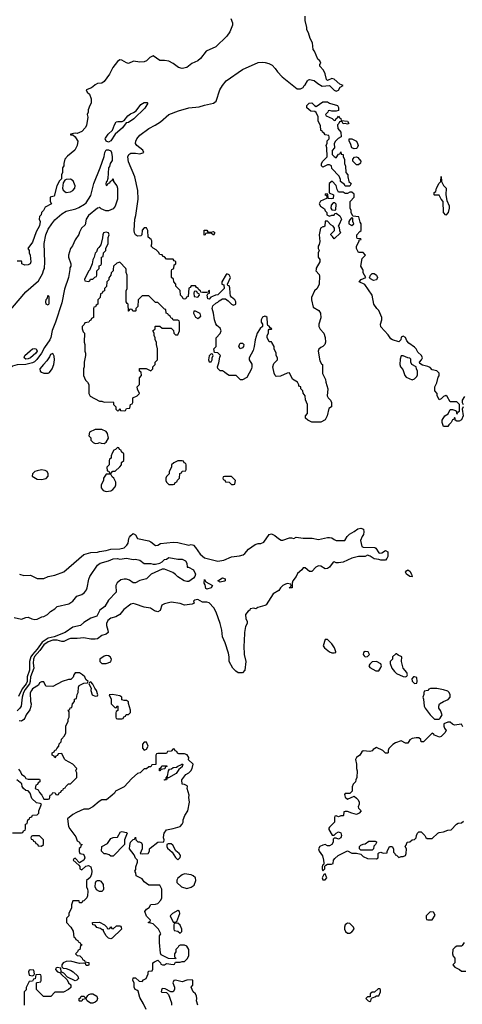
# Model space of a CAD drawing. Header units: inches. Extents: x 2380249 to 2585472, y 382747 to 546448.
# Tile 602 of 626: x 2500134 to 2504099, y 493418 to 502238. Entities that reach past the tile are written whole.
import ezdxf

# ---------------------------------------------------------------- set-up
doc = ezdxf.new("R2010")
doc.units = ezdxf.units.IN
doc.header["$MEASUREMENT"] = 0
doc.layers.add('C5409', color=7, linetype='Continuous')
doc.layers.add('C5500', color=7, linetype='Continuous')

msp = doc.modelspace()

# ---------------------------------------------------------------- linework, layer by layer
at = {"layer": 'C5409', "color": 4}
for points, elevation in [([(2500582.2, 500000), (2500572, 499930), (2500535.6, 499824.4), (2500510, 499702), (2500456, 499530), (2500425.8, 499454.2), (2500413.8, 499390), (2500404.6, 499370), (2500357.1, 499302.9), (2500330, 499249.6), (2500286.1, 499193.9), (2500266.1, 499173.9), (2500250, 499165.3), (2500189.7, 499149.7), (2500110, 499146), (2500070, 499135.1), (2500026, 499090), (2500011.3, 499070), (2500000, 499041.4)], 36), ([(2500000, 499581.7), (2500018.9, 499601.1), (2500190, 499801), (2500301.5, 499898.5), (2500338.3, 499961.7), (2500351.6, 500000)], 36), ([(2500972.3, 500000), (2500971.6, 499988.4), (2500954, 499970), (2500951.6, 499948.4), (2500932.7, 499927.3), (2500931.6, 499908.4), (2500914, 499890), (2500911.6, 499848.4), (2500894, 499830), (2500894, 499810), (2500878, 499802), (2500872.7, 499787.3), (2500858, 499782), (2500854, 499750), (2500834, 499730), (2500834, 499690), (2500818, 499682), (2500812.7, 499667.3), (2500798, 499662), (2500794, 499650), (2500794, 499570), (2500778, 499562), (2500772.7, 499547.3), (2500758, 499542), (2500752.7, 499527.3), (2500718, 499522), (2500712.7, 499507.3), (2500694, 499490), (2500694, 499470), (2500703.6, 499443.6), (2500714, 499430), (2500712, 499350), (2500718, 499330), (2500718, 499270), (2500724.7, 499250), (2500724.7, 499230), (2500711.3, 499170), (2500711.3, 499130), (2500704.7, 499110), (2500704.7, 499050), (2500724.7, 499010), (2500742, 498990), (2500752, 498970), (2500752, 498890), (2500765.4, 498865.4), (2500850, 498822), (2500870, 498822), (2500890, 498812), (2500970, 498814), (2500974, 498810), (2500974, 498790), (2500994, 498770), (2500994, 498750), (2501010, 498734), (2501022, 498738), (2501030, 498754), (2501038, 498738), (2501070, 498734), (2501082, 498738), (2501090, 498754), (2501122, 498758), (2501126, 498790), (2501142, 498798), (2501146, 498810), (2501146, 498850), (2501186, 498870), (2501206, 498890), (2501188.4, 498928.4), (2501186, 498950), (2501206, 498970), (2501206, 499030), (2501226, 499050), (2501222, 499082), (2501206, 499090), (2501207.3, 499112.7), (2501267.3, 499112.7), (2501310, 499094), (2501326, 499110), (2501326, 499130), (2501346, 499150), (2501346, 499170), (2501367.3, 499192.7), (2501368, 499290), (2501358, 499330), (2501358, 499350), (2501348, 499370), (2501347.3, 499387.3), (2501338, 499410), (2501338, 499430), (2501328, 499450), (2501346, 499470), (2501346, 499490), (2501350, 499494), (2501390, 499494), (2501410, 499474), (2501490, 499474), (2501512.7, 499452.7), (2501514, 499430), (2501530, 499414), (2501550, 499414), (2501566, 499450), (2501566, 499530), (2501562, 499542), (2501550, 499546), (2501507.3, 499547.3), (2501502, 499562), (2501490, 499566), (2501482, 499582), (2501466, 499590), (2501462, 499602), (2501446, 499610), (2501442, 499642), (2501430, 499646), (2501370, 499706), (2501350, 499706), (2501290, 499766), (2501230, 499766), (2501194, 499730), (2501192, 499670), (2501174, 499650), (2501174, 499630), (2501170, 499626), (2501147.3, 499627.3), (2501142, 499642), (2501130, 499646), (2501118, 499642), (2501112.7, 499627.3), (2501107.3, 499627.3), (2501106, 499690), (2501096.4, 499696.4), (2501088.7, 499710), (2501088, 499810), (2501098, 499830), (2501098, 499950), (2501087.3, 499972.7), (2501086.4, 500000)], 44), ([(2500762.8, 500000), (2500762, 499998), (2500750, 499986), (2500714, 499910), (2500718, 499898), (2500750, 499894), (2500762, 499898), (2500767.3, 499912.7), (2500790, 499914), (2500807.3, 499932.7), (2500822, 499938), (2500826, 499950), (2500826, 499990), (2500836, 500000)], 44), ([(2502788.9, 500000), (2502788, 499990), (2502816.4, 499956.4), (2502820.4, 499940.4), (2502818, 499870), (2502798, 499830), (2502775.3, 499810), (2502749, 499750), (2502749, 499730), (2502764, 499664), (2502812.9, 499632.9), (2502829.1, 499609.1), (2502832.9, 499567.1), (2502814, 499510), (2502814, 499490), (2502825.2, 499465.2), (2502859, 499430), (2502869, 499390), (2502873.2, 499350), (2502868.7, 499330), (2502850, 499311.3), (2502830, 499302), (2502814.6, 499285.4), (2502808.7, 499270), (2502823.1, 499183.1), (2502836.4, 499156.4), (2502846, 499150), (2502846, 499070), (2502874.6, 499014.6), (2502875.3, 498990), (2502895.3, 498930), (2502888, 498870), (2502898, 498850), (2502918, 498830), (2502926, 498810), (2502926, 498770), (2502904, 498756), (2502889, 498691), (2502870, 498654), (2502830, 498632), (2502750, 498634), (2502714, 498650), (2502694, 498670), (2502694, 498690), (2502712, 498710), (2502712, 498790), (2502692.7, 498832.7), (2502692, 498870), (2502672.7, 498892.7), (2502670, 498914), (2502652.7, 498932.7), (2502652, 498950), (2502634, 498954), (2502634, 498966), (2502622, 498990), (2502578, 499018), (2502550, 499074), (2502530, 499072), (2502470, 499044.7), (2502430, 499042), (2502422, 499050), (2502412.7, 499072.7), (2502401, 499130), (2502410, 499158), (2502442, 499190), (2502442, 499210), (2502432, 499230), (2502431.1, 499251.1), (2502412, 499290), (2502412, 499310), (2502394, 499346), (2502390, 499352), (2502370, 499354), (2502352, 499390), (2502352, 499410), (2502362, 499430), (2502363.6, 499456.4), (2502370, 499466), (2502390, 499466), (2502394, 499470), (2502378, 499478), (2502370, 499494), (2502358, 499498), (2502352.7, 499512.7), (2502352, 499570), (2502339.6, 499579.6), (2502330, 499582), (2502310, 499574), (2502298, 499550), (2502298, 499530), (2502308, 499510), (2502308, 499490), (2502289.1, 499470.9), (2502262, 499430), (2502242, 499370), (2502235.3, 499310), (2502224, 499276), (2502188.7, 499210), (2502188.7, 499190), (2502212.9, 499152.9), (2502214, 499130), (2502208.9, 499111.1), (2502168.4, 499031.6), (2502130, 499012), (2502112.7, 499012.7), (2502074, 499050), (2502010, 499052), (2501985.4, 499065.4), (2501970, 499082), (2501950, 499092), (2501930, 499094), (2501910, 499114), (2501904.7, 499130), (2501916.9, 499163.1), (2501925.4, 499214.6), (2501934, 499230), (2501910, 499254), (2501878, 499258), (2501874, 499290), (2501894, 499310), (2501892.7, 499387.3), (2501930, 499426), (2501938, 499450), (2501930, 499474), (2501899.6, 499499.6), (2501890, 499514), (2501878, 499550), (2501871.3, 499610), (2501858, 499650), (2501864.7, 499675.3), (2501890, 499698), (2501910, 499708), (2501919.6, 499720.4), (2501950, 499738), (2501976.4, 499736.4), (2502000.4, 499720.4), (2502030, 499688.7), (2502050, 499682), (2502070.9, 499689.1), (2502071.3, 499710), (2502062, 499730), (2502031.6, 499751.6), (2502023.6, 499763.6), (2502018, 499790), (2502016.9, 499836.9), (2502010, 499854), (2501998, 499858), (2501994, 499870), (2502022, 499930), (2502010, 499952), (2501990, 499962), (2501983.1, 499956.9), (2501946, 499890), (2501946, 499870), (2501962, 499862), (2501966, 499830), (2501910, 499774), (2501888.4, 499771.6), (2501860.4, 499759.6), (2501847.3, 499752.7), (2501830, 499734), (2501818, 499738), (2501814, 499770), (2501818, 499782), (2501834, 499790), (2501832.7, 499812.7), (2501826, 499810), (2501822, 499798), (2501810, 499794), (2501770, 499794), (2501758, 499798), (2501754, 499810), (2501738, 499818), (2501734, 499830), (2501718, 499838), (2501710, 499854), (2501670, 499854), (2501662, 499838), (2501650, 499834), (2501642, 499758), (2501627.3, 499752.7), (2501622, 499738), (2501610, 499734), (2501598, 499738), (2501592.7, 499752.7), (2501574, 499770), (2501571.6, 499811.6), (2501534, 499850), (2501534, 499870), (2501514, 499890), (2501512.7, 499912.7), (2501494, 499930), (2501494, 499990), (2501497.3, 500000)], 44), ([(2504106, 498770), (2504098, 498750), (2504106, 498690), (2504090, 498654), (2504070, 498642), (2504050, 498642), (2504034, 498650), (2504034, 498670), (2504030, 498674), (2504022, 498658), (2504010, 498654), (2503998, 498630), (2503978, 498610), (2503970, 498594), (2503930, 498594), (2503918, 498630), (2503918, 498650), (2503942, 498690), (2503971.1, 498708.9), (2503990, 498746), (2504010, 498746), (2504036.4, 498736.4), (2504046, 498730), (2504046, 498710), (2504052.7, 498707.3), (2504058, 498722), (2504074, 498730), (2504074, 498790), (2504050, 498814), (2503990, 498814), (2503963.6, 498863.6), (2503951.1, 498871.1), (2503930, 498862), (2503910, 498842), (2503890, 498834), (2503872.7, 498872.7), (2503872, 498890), (2503852.7, 498912.7), (2503852, 498950), (2503870, 498986), (2503883.6, 499036.4), (2503891.6, 499048.4), (2503890, 499072), (2503870, 499091.3), (2503830, 499102), (2503810, 499122), (2503790, 499132), (2503743.6, 499143.6), (2503718, 499158), (2503714, 499170), (2503734, 499190), (2503742, 499210), (2503734, 499230), (2503701, 499261), (2503684.7, 499290), (2503670, 499304.7), (2503619.8, 499339.8), (2503602, 499362), (2503590, 499392), (2503570, 499402), (2503550, 499394), (2503548, 499370), (2503530, 499352), (2503474, 499370), (2503459.6, 499379.6), (2503434.4, 499414.4), (2503367.9, 499487.9), (2503366, 499510), (2503378, 499550), (2503378, 499570), (2503350, 499634), (2503331.6, 499651.6), (2503304.7, 499690), (2503291.3, 499770), (2503224.7, 499864.7), (2503174, 499890), (2503194, 499910), (2503234, 499930), (2503212, 499970), (2503210, 499994), (2503207, 500000)], 44), ([(2504117.2, 498862.8), (2504098, 498830), (2504098, 498810), (2504106, 498790)], 44), ([(2500131.1, 497271.1), (2500170, 497258), (2500230, 497262), (2500290, 497231.3), (2500350, 497231.3), (2500390, 497251.3), (2500450, 497262), (2500528.9, 497291.1), (2500710, 497446), (2500770, 497464.7), (2500830, 497466.8), (2500850, 497474.8), (2500910, 497484), (2500950, 497495.5), (2501030, 497498), (2501070, 497508), (2501094.5, 497530), (2501104.5, 497550), (2501111.8, 497590), (2501118.6, 497601.4), (2501130, 497618.8), (2501150, 497634), (2501170, 497622), (2501190, 497591), (2501290, 497571), (2501310, 497561), (2501350, 497527.3), (2501370, 497531), (2501395.1, 497544.9), (2501510, 497559.1), (2501550, 497556.3), (2501648.9, 497531.1), (2501670, 497536), (2501690, 497531), (2501710, 497511.3), (2501750.7, 497450.7), (2501790, 497418.8), (2501910, 497387.3), (2501962, 497398), (2502030, 497426), (2502104.1, 497435.9), (2502134.8, 497445.2), (2502150, 497456), (2502184.8, 497495.2), (2502243.3, 497536.7), (2502270, 497546), (2502293.6, 497546.4), (2502322, 497558), (2502370, 497627.3), (2502390, 497633), (2502418.8, 497618.8), (2502452, 497590), (2502476.9, 497576.9), (2502490, 497576), (2502550, 497596), (2502570, 497598), (2502590, 497592), (2502610, 497602), (2502673, 497593), (2502753.2, 497593.2), (2502810, 497581), (2502890, 497601), (2502910, 497601), (2502930, 497598), (2502950, 497581), (2502970, 497571.3), (2503047.3, 497572.7), (2503068, 497610), (2503088, 497630), (2503130, 497652), (2503163.2, 497676.8), (2503190, 497682.8), (2503213, 497673), (2503218, 497650), (2503213.7, 497626.3), (2503201, 497610), (2503186.4, 497573.6), (2503198, 497518), (2503210, 497514), (2503314, 497510), (2503324.7, 497504.7), (2503350, 497462), (2503359.6, 497459.6), (2503379, 497461), (2503410, 497482), (2503432, 497470), (2503432, 497430), (2503422, 497410), (2503410, 497398), (2503390, 497395.3), (2503370, 497395.3), (2503350, 497404), (2503310, 497409.2), (2503273.6, 497433.6), (2503250, 497442), (2503230, 497429.2), (2503170, 497429), (2503110, 497413.2), (2503030, 497377.2), (2502990, 497373.2), (2502970, 497374), (2502950, 497382), (2502941, 497379), (2502910, 497335.3), (2502890, 497321.2), (2502870, 497319), (2502830, 497344), (2502810, 497345.2), (2502785.8, 497334.2), (2502750, 497295.3), (2502730, 497295.3), (2502690, 497328), (2502672.7, 497327.3), (2502662, 497310), (2502623.5, 497276.5), (2502610.5, 497249.5), (2502582, 497210), (2502574, 497190), (2502574, 497150), (2502548, 497150), (2502562, 497158), (2502566, 497170), (2502562, 497182), (2502530, 497188), (2502510, 497179), (2502492, 497170), (2502470, 497148), (2502455.9, 497124.1), (2502404.4, 497095.6), (2502342.8, 496997.2), (2502330, 496989.2), (2502266.8, 496973.2), (2502250, 496962), (2502230, 496968), (2502198, 496962), (2502194, 496950), (2502179.6, 496940.4), (2502158, 496910), (2502161, 496870), (2502170.6, 496850.6), (2502170.7, 496830), (2502158, 496802), (2502146.8, 496750), (2502146, 496670), (2502140.7, 496630), (2502146, 496550), (2502161, 496490), (2502150.8, 496410), (2502130, 496386), (2502090, 496388), (2502070, 496402), (2502044, 496430), (2502009.3, 496489.3), (2502009.2, 496530), (2502003.2, 496563.2), (2501975.9, 496655.9), (2501949.4, 496710), (2501943.7, 496770), (2501929.5, 496830), (2501894.5, 496930), (2501872, 496970), (2501830, 497014), (2501810, 497019.6), (2501770, 497020.9), (2501730, 497045.2), (2501700.7, 497039.3), (2501691.3, 497030), (2501698, 497010), (2501678, 497002), (2501610, 496992.7), (2501570, 497009.3), (2501490, 497019), (2501430, 497004), (2501407.5, 496992.5), (2501393, 496947), (2501370, 496933.2), (2501341.5, 496941.5), (2501305.6, 496965.6), (2501250, 496976), (2501170, 497003.6), (2501150, 497007.6), (2501130, 497002.9), (2501065.4, 496954.6), (2501030, 496909.6), (2500996, 496890), (2500950, 496876.9), (2500923.6, 496856.4), (2500910.3, 496830), (2500910.3, 496810), (2500924.4, 496770), (2500925.5, 496750), (2500910, 496732.3), (2500870, 496722.4), (2500830, 496692), (2500810, 496687.8), (2500770, 496689.6), (2500710, 496699.6), (2500650, 496693.6), (2500590, 496695.6), (2500570.3, 496689.7), (2500530, 496667.6), (2500510, 496668.4), (2500470, 496679.4), (2500430, 496679.9), (2500390, 496666.3), (2500350, 496638.5), (2500313.8, 496586.2), (2500267.7, 496532.3), (2500257.6, 496510), (2500253.5, 496473.5), (2500260.2, 496430), (2500231.6, 496350), (2500228.8, 496310), (2500222, 496290), (2500181.8, 496238.2), (2500167.5, 496210), (2500155.7, 496170), (2500145.8, 496090), (2500135.9, 496070), (2500112.8, 496047.2)], 36), ([(2500084, 496884), (2500150, 496866.8), (2500190, 496882), (2500210, 496884.7), (2500242, 496870), (2500270, 496864), (2500290, 496867.3), (2500331.9, 496888.1), (2500350, 496890.8), (2500384, 496910), (2500410, 496938), (2500450, 496962), (2500470, 496981), (2500575.3, 497004.7), (2500609.3, 497030), (2500646.6, 497073.4), (2500690, 497088.2), (2500713.9, 497106.1), (2500732.3, 497130), (2500739.3, 497150), (2500752.3, 497227.7), (2500762.7, 497250), (2500830, 497350.8), (2500855.3, 497370), (2500930, 497390.5), (2500970, 497407.7), (2501010.7, 497410.7), (2501030, 497406), (2501090, 497414), (2501150, 497404), (2501170, 497406.8), (2501210, 497397.3), (2501250, 497367.3), (2501310, 497366), (2501330, 497361), (2501350, 497361), (2501388.9, 497371.1), (2501410, 497382), (2501430, 497402), (2501450, 497404.7), (2501470, 497421), (2501550, 497406), (2501590, 497406), (2501618, 497390), (2501632, 497370), (2501634, 497334), (2501646, 497334), (2501690, 497311.3), (2501707.3, 497270), (2501702.8, 497250), (2501690, 497234), (2501650, 497206), (2501630, 497204), (2501608.7, 497210), (2501550, 497246), (2501529.6, 497269.6), (2501505.6, 497285.6), (2501430, 497317.2), (2501410, 497317.2), (2501312, 497270), (2501270, 497228.7), (2501210, 497214), (2501170, 497193.2), (2501150, 497193.2), (2501116.3, 497216.3), (2501090, 497225.1), (2501070, 497227.3), (2501040.4, 497219.6), (2501007.9, 497192.1), (2500994.8, 497170), (2500998, 497110), (2500930, 497039.3), (2500897.3, 496982.7), (2500850.5, 496949.5), (2500826, 496894), (2500770, 496876.2), (2500710, 496837.2), (2500678, 496810), (2500610, 496795.6), (2500542.8, 496750), (2500444, 496710), (2500390, 496696.5), (2500336.6, 496663.4), (2500290, 496598), (2500247.5, 496552.5), (2500235, 496530), (2500222.9, 496490), (2500222.6, 496410), (2500201.5, 496350), (2500200.2, 496310), (2500192.7, 496290), (2500155.7, 496244.3), (2500123.8, 496176.2)], 32), ([(2500122.8, 495522.8), (2500139.9, 495499.9), (2500150, 495478), (2500178.8, 495458.8), (2500190, 495442), (2500210, 495434), (2500310, 495434), (2500314, 495430), (2500314, 495410), (2500298, 495402), (2500292.7, 495387.3), (2500278, 495382), (2500274, 495350), (2500298, 495338), (2500310, 495314), (2500332.7, 495292.7), (2500350, 495254), (2500390, 495254), (2500402, 495258), (2500406, 495290), (2500422, 495298), (2500430, 495314), (2500452.7, 495312.7), (2500458, 495298), (2500470, 495294), (2500482, 495298), (2500487.3, 495312.7), (2500502, 495318), (2500507.3, 495332.7), (2500522, 495338), (2500526, 495350), (2500542, 495358), (2500546, 495370), (2500570, 495394), (2500590, 495394), (2500646, 495450), (2500646, 495490), (2500638, 495510), (2500646, 495530), (2500609, 495569), (2500544, 495604), (2500534, 495614), (2500510, 495666), (2500478, 495662), (2500472.7, 495647.3), (2500458, 495642), (2500450, 495626), (2500442, 495642), (2500426, 495650), (2500426, 495670), (2500442, 495678), (2500450, 495694), (2500462, 495698), (2500466, 495710), (2500486, 495730), (2500488.4, 495751.6), (2500506, 495770), (2500507.3, 495792.7), (2500536.4, 495823.6), (2500546, 495850), (2500548, 495910), (2500567.3, 495952.7), (2500568.4, 495971.6), (2500578, 495990), (2500578, 496038), (2500568.4, 496051.6), (2500582, 496058), (2500587.3, 496072.7), (2500602, 496078), (2500606, 496110), (2500626, 496130), (2500626, 496150), (2500642, 496158), (2500648.4, 496191.6), (2500658, 496210), (2500660.4, 496259.6), (2500667.3, 496272.7), (2500710, 496294), (2500742, 496298), (2500746, 496310), (2500727.3, 496327.3), (2500718, 496350), (2500698, 496370), (2500670, 496388), (2500630, 496388), (2500618, 496370), (2500611.6, 496348.4), (2500591.6, 496328.4), (2500570, 496328), (2500514, 496310), (2500430, 496266), (2500368.4, 496268.4), (2500350, 496306), (2500330, 496308), (2500310, 496298), (2500302, 496278), (2500250, 496243.6), (2500238.7, 496230), (2500229, 496209), (2500231.3, 496130), (2500236, 496110), (2500234.4, 496085.6), (2500224.7, 496055.3), (2500190.8, 496010), (2500179.9, 495980.1), (2500170, 495968), (2500150, 495955.3), (2500130, 495956)], 44), ([(2504103.1, 495903.1), (2504090, 495926), (2504030, 495918), (2504010, 495926), (2503990, 495946), (2503970, 495946), (2503934, 495930), (2503932, 495910), (2503938, 495890), (2503954, 495870), (2503942, 495850), (2503910, 495818), (2503894, 495810), (2503848.4, 495828.4), (2503842, 495842), (2503830, 495846), (2503750, 495768.7), (2503728.9, 495768.9), (2503726, 495790), (2503710, 495806), (2503686, 495806), (2503650, 495798), (2503630, 495788), (2503610, 495758), (2503590, 495758), (2503550, 495778), (2503499.8, 495760.2), (2503475.3, 495744.7), (2503442, 495710), (2503434, 495690), (2503434, 495670), (2503430, 495668), (2503410, 495668), (2503386, 495690), (2503330, 495718), (2503299.6, 495700.4), (2503290, 495688.7), (2503270, 495682), (2503210, 495688), (2503199.6, 495680.4), (2503182, 495650), (2503151.6, 495628.4), (2503142, 495610), (2503151.3, 495570), (2503151.3, 495530), (2503156, 495510), (2503154, 495450), (2503144.7, 495430), (2503142, 495410), (2503122, 495390), (2503112.7, 495367.3), (2503111.6, 495328.4), (2503090, 495306), (2503050, 495306), (2503042, 495298), (2503050, 495274), (2503070, 495254), (2503130, 495282), (2503150, 495264.7), (2503164.7, 495250), (2503174, 495230), (2503174, 495210), (2503165.4, 495185.4), (2503170, 495174), (2503192, 495150), (2503174, 495130), (2503150, 495118), (2503108.7, 495128.7), (2503070, 495146), (2503050, 495146), (2503038, 495142), (2503034, 495110), (2503030, 495106), (2503010, 495106), (2502990, 495098), (2502970, 495106), (2502958, 495102), (2502954, 495090), (2502954, 495050), (2502910, 495006), (2502903.6, 494996.4), (2502903.6, 494983.6), (2502932.7, 494932.7), (2502950, 494932), (2502970, 494952), (2502990, 494962), (2503010, 494954), (2503018, 494930), (2503011.6, 494908.4), (2502990, 494898), (2502970, 494906), (2502950, 494906), (2502942, 494898), (2502942, 494870), (2502930, 494848), (2502910, 494838), (2502890, 494838), (2502870, 494848), (2502850, 494842), (2502822, 494830), (2502812, 494810), (2502818, 494790), (2502847.3, 494747.3), (2502856, 494710), (2502858, 494682), (2502854, 494666), (2502850, 494666), (2502842, 494650), (2502842, 494630), (2502850, 494614), (2502866, 494630), (2502866, 494654), (2502876.4, 494663.6), (2502890, 494672), (2502927.3, 494672.7), (2502942, 494678), (2502946, 494710), (2502956.4, 494723.6), (2502986, 494750), (2503070, 494794), (2503110, 494772), (2503152, 494772), (2503190, 494762), (2503210, 494742), (2503250, 494724.7), (2503330, 494722), (2503346, 494730), (2503346, 494770), (2503350, 494774), (2503370, 494782), (2503390, 494772), (2503426, 494774), (2503426, 494786), (2503448, 494830), (2503470, 494832), (2503482, 494810), (2503482, 494782), (2503494, 494770), (2503498, 494758), (2503510, 494754), (2503530, 494734), (2503550, 494742), (2503570, 494742), (2503588.4, 494751.6), (2503595.3, 494770), (2503598, 494810), (2503586, 494830), (2503596.4, 494843.6), (2503606, 494870), (2503630, 494874), (2503650, 494892), (2503670, 494894), (2503686, 494910), (2503688, 494930), (2503698, 494950), (2503710, 494962), (2503730, 494962), (2503762, 494930), (2503771.6, 494911.6), (2503783.6, 494903.6), (2503830, 494902), (2503878, 494950), (2503890, 494956), (2503930, 494962), (2503970, 494978), (2503998, 494982), (2504047.3, 495032.7), (2504060.4, 495039.6), (2504090, 495044.7), (2504110, 495058)], 44), ([(2501268, 493370), (2501243.1, 493423.1), (2501210, 493478), (2501194, 493534), (2501184, 493544), (2501168.7, 493550), (2501158, 493570), (2501158, 493610), (2501148.4, 493631.6), (2501150, 493654), (2501170, 493654), (2501203.6, 493623.6), (2501230, 493622), (2501243.1, 493636.9), (2501266, 493650), (2501286, 493690), (2501286, 493710), (2501290, 493714), (2501322, 493718), (2501327.3, 493732.7), (2501328, 493790), (2501340.4, 493799.6), (2501372, 493812), (2501394, 493790), (2501398, 493778), (2501412.7, 493772.7), (2501430, 493772), (2501450, 493782), (2501510, 493774), (2501522, 493778), (2501530, 493794), (2501570, 493794), (2501590, 493802), (2501610, 493802), (2501634.6, 493825.4), (2501648.4, 493851.6), (2501648.7, 493910), (2501630, 493938), (2501610, 493946), (2501570, 493946), (2501558, 493942), (2501554, 493930), (2501534, 493910), (2501531.6, 493888.4), (2501522, 493870), (2501522, 493842), (2501534, 493830), (2501530, 493826), (2501468.4, 493828.4), (2501402, 493862), (2501396.4, 493876.4), (2501386, 493970), (2501386, 494030), (2501398, 494050), (2501378, 494090), (2501330, 494138), (2501310, 494146), (2501287.3, 494147.3), (2501287.3, 494152.7), (2501302, 494158), (2501306, 494170), (2501270, 494206), (2501255.3, 494250), (2501268.7, 494270), (2501294.6, 494285.4), (2501310, 494312), (2501350, 494314), (2501370, 494322), (2501398, 494350), (2501406, 494370), (2501406, 494450), (2501390, 494486), (2501290, 494486), (2501250, 494515.3), (2501230, 494542), (2501178, 494570), (2501174.6, 494594.6), (2501166, 494610), (2501174.6, 494625.4), (2501174, 494650), (2501188.7, 494690), (2501188.4, 494708.4), (2501170, 494728), (2501158, 494758), (2501119, 494810), (2501120.2, 494839.8), (2501128, 494870), (2501150, 494894), (2501162, 494898), (2501170, 494914), (2501174, 494890), (2501192, 494872), (2501208, 494872), (2501223.6, 494863.6), (2501232, 494850), (2501232, 494810), (2501214, 494770), (2501230, 494764.7), (2501286, 494770), (2501298, 494790), (2501298, 494810), (2501303.1, 494816.9), (2501370, 494871), (2501426, 494874), (2501428, 494890), (2501422, 494910), (2501424.7, 494935.3), (2501429.1, 494950.9), (2501450, 494982), (2501507.3, 494992.7), (2501570, 495011.3), (2501590, 495032), (2501599, 495050), (2501599, 495070), (2501614, 495110), (2501639, 495150), (2501654, 495230), (2501649.2, 495270), (2501652.5, 495292.5), (2501635.3, 495350), (2501638, 495370), (2501635.3, 495375.3), (2501610, 495388), (2501588.9, 495388.9), (2501587.3, 495427.3), (2501623.1, 495476.9), (2501650, 495492), (2501668, 495510), (2501678, 495530), (2501688, 495570), (2501647.3, 495607.3), (2501648, 495630), (2501634, 495654), (2501610, 495662), (2501560.4, 495660.4), (2501547.3, 495667.3), (2501542, 495682), (2501527.3, 495687.3), (2501522, 495702), (2501510, 495706), (2501490, 495686), (2501458, 495682), (2501450, 495666), (2501370, 495666), (2501358, 495662), (2501354, 495650), (2501352.7, 495567.3), (2501318, 495562), (2501310, 495546), (2501290, 495546), (2501270, 495526), (2501250, 495526), (2501214, 495490), (2501190, 495486), (2501139.6, 495440.4), (2501070, 495366), (2500991.6, 495328.4), (2500982, 495310), (2500962, 495290), (2500911.6, 495248.4), (2500870, 495248), (2500845.4, 495234.6), (2500790, 495186), (2500750, 495166), (2500710, 495166), (2500643.6, 495136.4), (2500610, 495118), (2500562, 495078), (2500572, 495010), (2500582, 494990), (2500636.8, 494916.8), (2500650, 494882), (2500671.1, 494871.1), (2500674, 494854), (2500694, 494850), (2500682, 494838), (2500678, 494822), (2500667.5, 494812.5), (2500666, 494786), (2500674, 494770), (2500702, 494762), (2500712, 494752), (2500718, 494730), (2500710, 494708), (2500670, 494686), (2500630, 494726), (2500618, 494722), (2500614, 494710), (2500663.6, 494663.6), (2500671.6, 494651.6), (2500674, 494630), (2500690, 494622), (2500725.6, 494654.4), (2500750, 494661), (2500771.3, 494650), (2500780.7, 494610), (2500776.8, 494583.2), (2500766, 494554), (2500732.7, 494527.3), (2500732, 494470), (2500742, 494450), (2500744.7, 494430), (2500742, 494390), (2500734, 494370), (2500710, 494346), (2500698, 494342), (2500690, 494326), (2500670, 494326), (2500666, 494346), (2500610, 494346), (2500598, 494310), (2500596.9, 494283.1), (2500574, 494230), (2500574, 494210), (2500554, 494190), (2500554, 494150), (2500592, 494110), (2500611.6, 494071.6), (2500618, 494018), (2500630, 494014), (2500638, 493998), (2500654, 493990), (2500658, 493978), (2500672.7, 493972.7), (2500678, 493958), (2500694, 493950), (2500678, 493942), (2500672.7, 493907.3), (2500658, 493902), (2500652.7, 493887.3), (2500634, 493870), (2500650, 493854), (2500672.7, 493852.7), (2500694, 493830), (2500698, 493818), (2500714, 493810), (2500718, 493798), (2500752.7, 493792.7), (2500754, 493770), (2500750, 493766), (2500730, 493766), (2500722, 493782), (2500710, 493786), (2500670, 493782), (2500590, 493804), (2500550, 493802), (2500522, 493790), (2500512, 493770), (2500512.7, 493752.7), (2500522, 493742), (2500550, 493738), (2500590, 493724.7), (2500612, 493710), (2500654, 493670), (2500662, 493650), (2500645.4, 493634.6), (2500630, 493628.7), (2500562, 493662), (2500530, 493698), (2500510, 493706), (2500502, 493702), (2500506, 493710), (2500502, 493742), (2500470, 493746), (2500458, 493742), (2500454, 493730), (2500474, 493710), (2500499.6, 493699.6), (2500502, 493690), (2500558, 493638), (2500572, 493610), (2500590.9, 493590.9), (2500590.7, 493569.3), (2500571.1, 493548.9), (2500527.3, 493527.3), (2500450, 493526), (2500411.6, 493488.4), (2500348.4, 493488.4), (2500286, 493550), (2500286, 493610), (2500290, 493614), (2500322, 493618), (2500326, 493630), (2500326, 493670), (2500322, 493682), (2500310, 493686), (2500278, 493682), (2500272.7, 493647.3), (2500258, 493642), (2500250, 493626), (2500218, 493622), (2500192.7, 493567.3), (2500191.6, 493548.4), (2500174, 493530), (2500174, 493410)], 44), ([(2500070, 494954), (2500150, 494954), (2500162, 494958), (2500167.3, 494972.7), (2500182, 494978), (2500186, 494990), (2500186, 495030), (2500202, 495038), (2500206, 495070), (2500222, 495078), (2500226, 495090), (2500242, 495098), (2500248.4, 495111.6), (2500290, 495114), (2500306, 495130), (2500306, 495150), (2500328, 495210), (2500318, 495218), (2500283.7, 495223.7), (2500241.3, 495261.3), (2500229.2, 495310), (2500210, 495329.2), (2500190, 495334.5), (2500169.5, 495349.5), (2500155.1, 495370), (2500151.9, 495391.9), (2500108.7, 495430)], 44), ([(2504114, 493970), (2504096.9, 493943.1), (2504090, 493938), (2504050, 493938), (2504034, 493930), (2504014, 493910), (2504012, 493870), (2504018, 493850), (2504031.3, 493830), (2504031.1, 493788.9), (2504014, 493770), (2504032, 493750), (2504074, 493730), (2504090, 493714), (2504130, 493714)], 44), ([(2501728.7, 493410), (2501718, 493450), (2501722, 493470), (2501718, 493490), (2501708.7, 493510), (2501688.7, 493530), (2501668.7, 493570), (2501686, 493590), (2501686, 493630), (2501678, 493638), (2501630, 493635.3), (2501590, 493618), (2501530, 493634), (2501514, 493630), (2501504.7, 493610), (2501522, 493570), (2501522, 493550), (2501510, 493528), (2501488, 493528), (2501436.4, 493556.4), (2501410, 493558), (2501403.6, 493543.6), (2501402, 493530), (2501406, 493526), (2501450, 493522), (2501466, 493506), (2501494, 493430), (2501494, 493410)], 44)]:
    msp.add_lwpolyline(points, dxfattribs=dict(at, elevation=elevation))
for points, elevation in [([(2503303.1, 499903.1), (2503276.4, 499916.4), (2503267.3, 499927.3), (2503275.3, 499950), (2503290, 499964.7), (2503310, 499966), (2503331, 499950), (2503338.8, 499930), (2503330, 499908)], 44), ([(2501710, 499806), (2501698, 499802), (2501694, 499790), (2501698, 499758), (2501730, 499754), (2501746, 499770), (2501742, 499782), (2501727.3, 499787.3), (2501722, 499802)], 44), ([(2500390, 499682), (2500370, 499688.7), (2500368.4, 499710), (2500370, 499731.3), (2500380.4, 499739.6), (2500390, 499771), (2500394.8, 499754.8), (2500394.4, 499694.4)], 32), ([(2501710, 499628), (2501694, 499626), (2501692, 499610), (2501710, 499574), (2501730, 499562), (2501758, 499582), (2501750, 499606)], 44), ([(2500190, 499198.4), (2500175.1, 499210), (2500180.9, 499230), (2500227.1, 499272.9), (2500250, 499288.4), (2500270, 499294), (2500281, 499290), (2500290.3, 499270), (2500278, 499250), (2500230, 499209.7), (2500210, 499199.7)], 32), ([(2502110, 499288.7), (2502098, 499310), (2502102, 499330), (2502110, 499342), (2502130, 499342), (2502142, 499330), (2502138, 499310), (2502130, 499298)], 44), ([(2500430, 499248), (2500410, 499238), (2500402, 499218), (2500377.8, 499182.3), (2500346, 499150), (2500315.5, 499110), (2500318.8, 499090), (2500330, 499082), (2500350, 499073), (2500390, 499071), (2500401.2, 499078.8), (2500424, 499110), (2500439.3, 499150), (2500445.2, 499190), (2500443.1, 499223.1)], 44), ([(2501850, 499246), (2501830, 499226), (2501824.7, 499190), (2501830, 499174), (2501850, 499174), (2501858, 499190), (2501858, 499210), (2501866, 499230), (2501862, 499242)], 44), ([(2503570, 499228), (2503550, 499226), (2503542, 499198), (2503538, 499150), (2503544.7, 499130), (2503565.4, 499105.4), (2503584.7, 499050), (2503596.9, 499036.9), (2503650, 499012), (2503670, 499022), (2503690, 499042), (2503696.4, 499056.4), (2503698, 499090), (2503688, 499110), (2503686, 499130), (2503646, 499150), (2503638, 499170), (2503636.4, 499196.4), (2503630, 499206), (2503610, 499208)], 44), ([(2500870, 498568), (2500810, 498568), (2500758, 498542), (2500754, 498510), (2500771.6, 498491.6), (2500772.7, 498472.7), (2500791.6, 498451.6), (2500810, 498442), (2500836.4, 498443.6), (2500850, 498452), (2500863.6, 498443.6), (2500890, 498442), (2500910, 498454), (2500928, 498490), (2500922, 498530), (2500910, 498548)], 44), ([(2501010, 498406), (2500992.7, 498387.3), (2500978, 498382), (2500963.6, 498356.4), (2500954, 498330), (2500954, 498310), (2500938, 498302), (2500934, 498290), (2500934, 498250), (2500914, 498230), (2500918, 498198), (2500932.7, 498192.7), (2500938, 498178), (2500950, 498174), (2500967.3, 498192.7), (2500990, 498194), (2501030, 498234), (2501046, 498250), (2501047.3, 498272.7), (2501066, 498290), (2501066, 498350), (2501047.3, 498367.3), (2501042, 498382), (2501027.3, 498387.3), (2501022, 498402)], 44), ([(2500330, 498204.5), (2500290, 498197.6), (2500270, 498189.4), (2500247.7, 498170), (2500244.9, 498150), (2500290, 498122.6), (2500330, 498118.7), (2500370, 498127.7), (2500389, 498150), (2500389, 498170), (2500379, 498190), (2500360.9, 498200.9)], 44), ([(2501590, 498286), (2501550, 498286), (2501514, 498270), (2501494, 498250), (2501494, 498230), (2501474, 498190), (2501474, 498170), (2501450, 498146), (2501442, 498130), (2501442, 498110), (2501450, 498094), (2501470, 498074), (2501510, 498074), (2501522, 498078), (2501527.3, 498092.7), (2501542, 498098), (2501547.3, 498112.7), (2501566, 498130), (2501567.3, 498172.7), (2501582, 498178), (2501590, 498194), (2501622, 498198), (2501626, 498210), (2501626, 498250), (2501622, 498262), (2501607.3, 498267.3), (2501602, 498282)], 44), ([(2500950, 498166), (2500910, 498166), (2500886, 498130), (2500884.7, 498110), (2500864.7, 498070), (2500863.6, 498043.6), (2500882, 498022), (2500910, 498011.3), (2500950, 498018), (2500968, 498030), (2500990, 498054), (2500995.3, 498070), (2500994.6, 498094.6), (2500978, 498130), (2500963.1, 498143.1)], 44), ([(2502030, 498146), (2501970, 498146), (2501958, 498142), (2501954, 498130), (2501958, 498118), (2501972.7, 498112.7), (2501978, 498098), (2502010, 498094), (2502030, 498074), (2502050, 498074), (2502062, 498078), (2502066, 498110)], 44), ([(2501930, 497198), (2501908, 497210), (2501950, 497238), (2501974, 497230), (2501974, 497210), (2501970, 497208.7)], 32), ([(2503650, 497248.7), (2503628, 497250), (2503599, 497270), (2503589, 497290), (2503598, 497302), (2503610, 497311), (2503630, 497298), (2503644.7, 497270)], 36), ([(2501810, 497135.3), (2501802.7, 497142.7), (2501794.6, 497174.6), (2501785.2, 497190), (2501790, 497222), (2501802, 497202), (2501862, 497170), (2501850, 497149.3)], 32), ([(2502890, 496686), (2502870, 496686), (2502852, 496630), (2502864.7, 496610), (2502910, 496576), (2502930, 496567.7), (2502950, 496566), (2502966, 496570), (2502966, 496574), (2502955.3, 496610), (2502942, 496630), (2502930, 496648)], 44), ([(2500910, 496542), (2500890, 496537), (2500851, 496510), (2500851.3, 496490), (2500870, 496471.3), (2500910, 496470.6), (2500950, 496486.8), (2500955.3, 496510), (2500944, 496530), (2500930, 496538)], 44), ([(2503230, 496578), (2503214, 496570), (2503212, 496550), (2503219.6, 496539.6), (2503230, 496532), (2503250, 496534), (2503266, 496550), (2503255.3, 496575.3)], 44), ([(2503510, 496558), (2503502, 496558), (2503474, 496530), (2503474, 496510), (2503452.7, 496487.3), (2503452, 496470), (2503466, 496430), (2503490, 496398), (2503510, 496381), (2503570, 496354.8), (2503590, 496351.3), (2503602, 496358), (2503608.7, 496370), (2503602, 496390), (2503569, 496430), (2503555.3, 496490), (2503558, 496530), (2503524, 496544)], 44), ([(2503330, 496488), (2503290, 496486), (2503270, 496466), (2503262, 496450), (2503270, 496434), (2503325.4, 496405.4), (2503350, 496406), (2503370, 496434), (2503374, 496450), (2503368.4, 496468.4)], 44), ([(2503670, 496352.7), (2503662, 496350), (2503646, 496334), (2503650, 496314), (2503670, 496292), (2503690, 496294), (2503695.3, 496310), (2503690, 496346)], 44), ([(2500770, 496306), (2500758, 496302), (2500754, 496290), (2500774, 496250), (2500772, 496230), (2500782, 496190), (2500810, 496178), (2500830, 496182), (2500835.3, 496190), (2500822, 496230), (2500806, 496250), (2500790, 496286)], 44), ([(2500966.4, 496193.6), (2500934, 496190), (2500952, 496150), (2500954, 496110), (2500990, 496074), (2501002, 496078), (2501007.3, 496092.7), (2501014, 496090), (2501014, 496050), (2500998, 496042), (2500994, 496030), (2500994, 495990), (2500998, 495978), (2501010, 495974), (2501050, 495974), (2501062, 495978), (2501067.3, 495992.7), (2501082, 495998), (2501087.3, 496012.7), (2501110, 496014), (2501127.3, 496032.7), (2501128, 496052), (2501108, 496112), (2501108, 496128), (2501090, 496138), (2501070, 496138), (2501050, 496146), (2501048, 496170), (2501030, 496182)], 44), ([(2503870, 496248), (2503812.7, 496247.3), (2503798, 496242), (2503790, 496228), (2503758, 496222), (2503752.7, 496207.3), (2503752.7, 496192.7), (2503744.7, 496170), (2503751.3, 496150), (2503756, 496090), (2503766, 496070), (2503810, 496011.3), (2503839.6, 495979.6), (2503850, 495972), (2503890, 495972), (2503900.4, 495979.6), (2503918, 496010), (2503902, 496050), (2503888.7, 496070), (2503888.7, 496090), (2503895.3, 496110), (2503929.3, 496130.7), (2503972.9, 496147.1), (2503988.7, 496170), (2503988.7, 496190), (2503982, 496210), (2503970, 496222), (2503930, 496235.3)], 44), ([(2501270, 495766), (2501250, 495766), (2501232.7, 495747.3), (2501232.7, 495712.7), (2501250, 495694), (2501270, 495702), (2501286, 495730)], 44), ([(2501430, 495426), (2501429, 495430), (2501446, 495434), (2501446, 495446), (2501458, 495462), (2501466, 495510), (2501476.4, 495523.6), (2501492.9, 495527.1), (2501510, 495538), (2501539, 495541), (2501550, 495552), (2501578, 495562), (2501586, 495570), (2501594, 495570), (2501590, 495546), (2501559.6, 495520.4), (2501534.4, 495485.6), (2501466, 495446), (2501454, 495446), (2501450, 495428)], 44), ([(2501390, 495508), (2501386, 495510), (2501386, 495530), (2501402, 495538), (2501407.3, 495552.7), (2501452.7, 495552.7), (2501452.7, 495547.3), (2501438, 495542), (2501432.7, 495527.3), (2501398, 495522)], 44), ([(2500950, 494746), (2500936.4, 494756.4), (2500910, 494766), (2500890, 494766), (2500866, 494790), (2500868.4, 494831.6), (2500920.4, 494859.6), (2500950, 494902), (2500972.7, 494912.7), (2501010, 494914), (2501038, 494962), (2501050, 494964.7), (2501090, 494958), (2501098, 494950), (2501071.3, 494890), (2501071.6, 494848.4), (2500970, 494746)], 44), ([(2500310, 494926), (2500250, 494926), (2500238, 494922), (2500234, 494910), (2500238, 494898), (2500252.7, 494892.7), (2500258, 494878), (2500272.7, 494872.7), (2500278, 494858), (2500292.7, 494852.7), (2500298, 494838), (2500330, 494834), (2500346, 494850), (2500346, 494890)], 44), ([(2501463.6, 494856.4), (2501452, 494848), (2501451.3, 494830), (2501456.9, 494816.9), (2501499.8, 494779.8), (2501530, 494732), (2501550, 494712), (2501570, 494734), (2501573.2, 494746.8), (2501570, 494758), (2501562, 494770), (2501532.9, 494792.9), (2501504.7, 494844.7), (2501490, 494855.3)], 44), ([(2503190, 494798), (2503178, 494810), (2503178, 494830), (2503190, 494842), (2503210, 494852), (2503230, 494854), (2503260.4, 494879.6), (2503319.6, 494879.6), (2503330, 494874), (2503330, 494866), (2503322, 494850), (2503306, 494834), (2503302, 494810), (2503290, 494798)], 44), ([(2500850, 494428.7), (2500823.2, 494443.2), (2500809, 494469), (2500812.7, 494507.3), (2500820.2, 494519.8), (2500830, 494526), (2500850, 494526.8), (2500860.7, 494520.7), (2500883, 494490), (2500884, 494450), (2500881, 494439), (2500870, 494428.7)], 44), ([(2501610, 494585.2), (2501590, 494579), (2501551.1, 494548.9), (2501542, 494530), (2501542, 494510), (2501582, 494470), (2501630, 494456), (2501670, 494466), (2501695.5, 494484.5), (2501712.9, 494527.1), (2501708.7, 494550), (2501689.3, 494569.3), (2501670, 494577.2)], 44), ([(2502870, 494586), (2502858, 494582), (2502842, 494550), (2502850, 494534), (2502870, 494534), (2502886, 494550)], 44), ([(2501550, 494258), (2501502, 494230), (2501482, 494210), (2501510, 494154), (2501530, 494154), (2501542, 494158), (2501568, 494230), (2501566, 494250)], 44), ([(2503810, 494246), (2503774, 494210), (2503774, 494190), (2503778, 494178), (2503790, 494174), (2503830, 494174), (2503855.3, 494215.3), (2503842, 494242)], 44), ([(2500930, 494094), (2500942, 494098), (2500950, 494112), (2500958, 494098), (2500970, 494094), (2501000.4, 494119.6), (2501030, 494122), (2501036.9, 494116.9), (2501042, 494110), (2501044.7, 494090), (2500962, 494010), (2500950, 494004), (2500928, 494010), (2500908, 494030), (2500886, 494074), (2500886, 494086), (2500874, 494086), (2500856.4, 494096.4), (2500824.7, 494104.7), (2500810, 494126), (2500788.9, 494128.9), (2500786, 494150), (2500850, 494152), (2500894, 494130), (2500914, 494110), (2500918, 494098)], 44), ([(2501550, 494146), (2501518, 494142), (2501514, 494130), (2501514, 494090), (2501518, 494078), (2501550, 494074), (2501570, 494054), (2501586, 494070), (2501586, 494090), (2501570, 494126)], 44), ([(2503070, 494144), (2503060.7, 494139.3), (2503050.7, 494129.3), (2503042.8, 494110), (2503042.8, 494090), (2503051, 494070), (2503070, 494054.8), (2503090, 494056.3), (2503110, 494066.8), (2503129.2, 494090), (2503125.2, 494110), (2503090, 494141.2)], 44), ([(2500230, 493726), (2500218, 493722), (2500214, 493710), (2500218, 493678), (2500250, 493674), (2500262, 493678), (2500266, 493690), (2500262, 493722)], 44), ([(2503356.4, 493556.4), (2503343.6, 493556.4), (2503312.7, 493527.3), (2503290, 493526), (2503274, 493510), (2503274, 493486), (2503250, 493486), (2503234, 493470), (2503254, 493450), (2503270, 493442), (2503278, 493450), (2503286, 493474), (2503316.4, 493483.6), (2503330, 493494), (2503350, 493494), (2503366, 493530), (2503366, 493550)], 44), ([(2500790, 493428.7), (2500769, 493429), (2500738, 493450), (2500730, 493466), (2500698, 493462), (2500690, 493446), (2500670, 493446), (2500666, 493450), (2500666, 493470), (2500682, 493478), (2500686, 493490), (2500691.6, 493491.6), (2500711.6, 493491.6), (2500718, 493478), (2500730, 493474), (2500743.1, 493496.9), (2500754.6, 493505.4), (2500770, 493511.3), (2500790, 493511), (2500824.7, 493490), (2500832, 493470), (2500824.7, 493450), (2500810, 493435.3)], 44)]:
    msp.add_lwpolyline(points, close=True, dxfattribs=dict(at, elevation=elevation))
at = {"layer": 'C5500', "color": 4}
for points, elevation in [([(2501497.3, 500000), (2501498, 500002), (2501514, 500010), (2501518, 500042), (2501534, 500050), (2501532.7, 500072.7), (2501518, 500078), (2501510, 500094), (2501450, 500094), (2501430, 500114), (2501418, 500118), (2501411.6, 500131.6), (2501390, 500134), (2501376.9, 500156.9), (2501356.9, 500176.9), (2501330, 500192), (2501312, 500210), (2501318, 500230), (2501316.9, 500256.9), (2501312, 500270), (2501284.7, 500290), (2501282, 500350), (2501270, 500374), (2501250, 500374), (2501230, 500354), (2501228, 500310), (2501219, 500301), (2501190, 500298), (2501172, 500310), (2501162, 500330), (2501158, 500350), (2501166, 500450), (2501175.3, 500484.7), (2501194.8, 500630), (2501190.9, 500709.1), (2501164.9, 500830), (2501110, 500964.7), (2501103.8, 501010), (2501110.7, 501030), (2501130, 501041.6), (2501170, 501042.4), (2501210, 501037), (2501244.7, 501050), (2501236, 501070), (2501184, 501110), (2501170.7, 501130), (2501173.4, 501150), (2501182, 501170), (2501210, 501202.7), (2501290, 501265.2), (2501347.4, 501292.6), (2501396.5, 501323.5), (2501470.6, 501389.4), (2501556.7, 501423.3), (2501650, 501447.8), (2501742.3, 501457.7), (2501790, 501473.6), (2501871.3, 501490), (2501894.8, 501510), (2501927.7, 501610), (2501950.7, 501650), (2501984, 501690), (2502130, 501792), (2502270, 501854), (2502310, 501857), (2502334, 501854), (2502366, 501846), (2502395.3, 501830), (2502422, 501802), (2502442, 501770), (2502485.6, 501725.6), (2502620.4, 501620.4), (2502650, 501618), (2502674, 501630), (2502682, 501650), (2502690, 501655.3), (2502710.6, 501689.4), (2502719.6, 501700.4), (2502730, 501704), (2502772.5, 501692.5), (2502805.4, 501665.4), (2502844.1, 501644.1), (2502910, 501648.7), (2502950, 501608), (2502970, 501598), (2502990, 501608), (2503004.7, 501635.3), (2503032, 501650), (2503001, 501661), (2502950, 501704.7), (2502928.7, 501711.3), (2502890, 501694), (2502883.6, 501703.6), (2502870, 501754), (2502854, 501786), (2502823.6, 501823.6), (2502823.6, 501836.4), (2502832, 501850), (2502822, 501870), (2502806, 501886), (2502775.3, 501955.3), (2502762, 501970), (2502756, 502030), (2502736, 502070), (2502722, 502122), (2502706.8, 502146.8), (2502706, 502170), (2502691, 502230), (2502691.1, 502271.1)], 44), ([(2502024, 502250), (2502039, 502210), (2502039, 502190), (2502015.3, 502130), (2501989.3, 502090.7), (2501890, 501994), (2501804.7, 501955.3), (2501752.7, 501890), (2501730, 501870.7), (2501674.9, 501845.1), (2501630, 501810.5), (2501590, 501800.4), (2501556, 501810), (2501510, 501846), (2501470, 501866.8), (2501430, 501874), (2501390, 501873.4), (2501330, 501914.8), (2501301, 501899), (2501269, 501870), (2501250, 501860.5), (2501210, 501858.8), (2501153.6, 501866.4), (2501110, 501846), (2501090, 501851), (2501050, 501876), (2501030, 501878), (2501010, 501864.7), (2500968.7, 501810), (2500937.2, 501750), (2500890, 501686), (2500869, 501671), (2500830, 501666), (2500810, 501656), (2500790, 501636), (2500770, 501624.7), (2500728, 501610), (2500738, 501590), (2500758, 501570), (2500775.3, 501530), (2500774, 501490), (2500762, 501470), (2500748, 501430), (2500748, 501410), (2500738, 501390), (2500744, 501364), (2500732, 501290), (2500721.2, 501270), (2500690, 501236), (2500650, 501218), (2500630, 501222), (2500588.4, 501211.6), (2500590, 501208), (2500610, 501206), (2500630, 501188), (2500650, 501158), (2500654, 501150), (2500649, 501110), (2500629.1, 501070.9), (2500563.1, 501016.9), (2500538, 500990), (2500528, 500950), (2500528, 500930), (2500518, 500910), (2500518, 500870), (2500508, 500850), (2500507.3, 500812.7), (2500490, 500794), (2500468, 500750), (2500442, 500658), (2500406, 500650), (2500408, 500610), (2500418, 500590), (2500362, 500558), (2500348, 500530), (2500328, 500510), (2500326, 500490), (2500310, 500474), (2500308, 500450), (2500318, 500430), (2500310, 500392), (2500281.5, 500338.5), (2500250, 500246), (2500206, 500190), (2500218, 500170), (2500218, 500150), (2500228.4, 500128.4), (2500233.2, 500070), (2500228, 500050), (2500210, 500041), (2500179.6, 500039.6), (2500154, 500050), (2500154, 500070), (2500150, 500074), (2500110, 500074)], 44), ([(2500351.6, 500000), (2500355.1, 500010), (2500358.7, 500070), (2500352.9, 500232.9), (2500369.6, 500310), (2500390, 500361), (2500420.9, 500410), (2500450, 500444), (2500510, 500500.7), (2500550, 500524), (2500636, 500544), (2500664.7, 500555.3), (2500715.5, 500584.5), (2500730, 500598), (2500770, 500662), (2500797, 500770), (2500855.6, 500910), (2500890, 501012), (2500897.6, 501050), (2500910, 501073), (2500930, 501073), (2500950, 501064), (2500957, 501050), (2500963.7, 501010), (2500961.6, 500978.4), (2500945.5, 500950), (2500938, 500922), (2500928, 500910), (2500924.7, 500815.3), (2500914, 500786), (2500910, 500786), (2500906, 500766), (2500910, 500754), (2500922, 500758), (2500926, 500774), (2500942, 500778), (2500947.3, 500792.7), (2500962, 500798), (2500970, 500814), (2500974, 500790), (2501004.7, 500750), (2501011, 500730), (2501010.4, 500630), (2500990, 500568.7), (2500970, 500544), (2500930, 500526.6), (2500906.6, 500526.6), (2500864.7, 500544.7), (2500850, 500558), (2500847.1, 500552.9), (2500830, 500549.2), (2500750, 500483.7), (2500730.6, 500450), (2500719.1, 500400.9), (2500688, 500370), (2500670, 500335.3), (2500664.9, 500315.1), (2500630, 500265.2), (2500607.7, 500212.3), (2500590, 500189), (2500571, 500130), (2500571.3, 500110), (2500590.8, 500050.8), (2500590.6, 500030), (2500584.5, 500015.5), (2500582.2, 500000)], 36), ([(2503207, 500000), (2503191.1, 500031.1), (2503201, 500099), (2503231.3, 500130), (2503210, 500152), (2503170, 500154), (2503152, 500190), (2503152, 500210), (2503174, 500254), (2503174, 500266), (2503192, 500270), (2503190, 500274), (2503158, 500278), (2503154, 500290), (2503154, 500310), (2503179.6, 500340.4), (2503194, 500350), (2503191.6, 500408.4), (2503183.6, 500423.6), (2503172, 500472), (2503118, 500478), (2503102, 500510), (2503102, 500530), (2503094, 500550), (2503094, 500610), (2503131.3, 500650), (2503130, 500674), (2503110, 500692), (2503090, 500692), (2503070, 500682), (2503050, 500682), (2503032, 500692), (2502990, 500694), (2502978, 500718), (2502970, 500754), (2502931.6, 500791.6), (2502906, 500770), (2502906, 500686), (2502946, 500670), (2502942, 500638), (2502930, 500634), (2502898, 500638), (2502894, 500674), (2502870, 500674), (2502868.4, 500668.4), (2502882, 500662), (2502886, 500650), (2502882, 500638), (2502827.3, 500612.7), (2502818, 500590), (2502829.2, 500569.2), (2502863.1, 500543.1), (2502870, 500526), (2502886, 500510), (2502886, 500490), (2502890, 500486), (2502910, 500478), (2502930, 500486), (2502950, 500486), (2502958, 500502), (2502970, 500506), (2503000.4, 500480.4), (2503015.3, 500450), (2502996.4, 500403.6), (2502986, 500390), (2502996.4, 500376.4), (2502998, 500350), (2503008, 500330), (2502950, 500274), (2502936.9, 500296.9), (2502922, 500310), (2502922, 500318), (2502954, 500350), (2502954, 500370), (2502942, 500390), (2502921, 500401), (2502890, 500434), (2502870, 500434), (2502866, 500390), (2502858, 500382), (2502850, 500382), (2502829, 500370), (2502815.3, 500310), (2502822, 500250), (2502816.4, 500223.6), (2502808, 500210), (2502808.9, 500188.9), (2502818, 500170), (2502808.4, 500148.4), (2502808.4, 500111.6), (2502822, 500090), (2502822, 500070), (2502790, 500012), (2502788.9, 500000)], 44), ([(2500836, 500000), (2500846, 500010), (2500847.3, 500032.7), (2500862, 500038), (2500866, 500050), (2500866, 500110), (2500882, 500118), (2500886, 500150), (2500906, 500170), (2500906, 500190), (2500927.3, 500232.7), (2500927.3, 500287.3), (2500935.3, 500310), (2500928, 500330), (2500910, 500334.5), (2500886, 500330), (2500878, 500310), (2500876.9, 500283.1), (2500859.6, 500220.4), (2500843.6, 500196.4), (2500830, 500186), (2500822, 500158), (2500810, 500146), (2500802, 500110), (2500790, 500086), (2500782, 500050), (2500762.8, 500000)], 44), ([(2501086.4, 500000), (2501086, 500010), (2501030, 500066), (2501003.6, 500056.4), (2500974, 500030), (2500972.3, 500000)], 44)]:
    msp.add_lwpolyline(points, dxfattribs=dict(at, elevation=elevation))
for points, elevation in [([(2500930, 501140.5), (2500908.8, 501148.8), (2500898.7, 501170), (2500901.7, 501178.3), (2500926.7, 501213.3), (2500966, 501250), (2500982, 501298), (2500998, 501322), (2501012.7, 501327.3), (2501052.7, 501327.3), (2501070, 501336), (2501102.5, 501377.5), (2501125.1, 501394.9), (2501153.8, 501406.2), (2501178, 501422), (2501220.1, 501479.9), (2501250, 501495.5), (2501277.3, 501497.3), (2501281, 501490), (2501254.9, 501445.1), (2501156.3, 501350), (2501110, 501318), (2501086.8, 501313.2), (2501054.4, 501270), (2500988.5, 501211.5), (2500950, 501152)], 36), ([(2502930, 501418), (2502910, 501426), (2502898, 501422), (2502894, 501410), (2502874, 501390), (2502878, 501378), (2502932, 501352), (2502950, 501334), (2502962, 501338), (2502967.3, 501352.7), (2502982, 501358), (2502990, 501374), (2502998, 501358), (2503010, 501354), (2503014, 501334), (2503070, 501330.8), (2503082, 501310), (2503070, 501302), (2503050, 501308), (2503030, 501306), (2503022, 501322), (2503010, 501326), (2502998, 501322), (2502992.7, 501307.3), (2502982, 501298), (2502983.6, 501263.6), (2503012, 501230), (2503014, 501190), (2502985.4, 501174.6), (2502962, 501150), (2502952, 501130), (2502954, 501090), (2502932.7, 501067.3), (2502932, 501030), (2502950, 501012), (2502970, 501002), (2502990, 501034), (2503002, 501038), (2503010, 501054), (2503014, 501034), (2503032, 501030), (2503032, 501010), (2503042, 500990), (2503042, 500950), (2503052.7, 500927.3), (2503054, 500870), (2503072, 500850), (2503072, 500830), (2503082, 500790), (2503102, 500770), (2503090, 500748), (2503050, 500748), (2503042, 500762), (2503008.7, 500788.7), (2503007.3, 500807.3), (2502996.4, 500836.4), (2502930, 500906), (2502926, 500930), (2502910, 500938), (2502890, 500938), (2502850, 500918), (2502838, 500930), (2502838, 500950), (2502849.1, 500970.9), (2502888, 501010), (2502886, 501090), (2502878, 501110), (2502887.3, 501132.7), (2502888, 501152), (2502906, 501170), (2502906, 501190), (2502902, 501202), (2502870, 501206), (2502862, 501222), (2502846, 501230), (2502842, 501242), (2502830, 501246), (2502828, 501290), (2502808, 501330), (2502807.3, 501367.3), (2502790, 501406), (2502776.4, 501416.4), (2502740.4, 501420.4), (2502706, 501450), (2502706, 501470), (2502728.4, 501491.6), (2502750, 501494), (2502774, 501470), (2502790, 501462), (2502850, 501502), (2502890, 501502), (2502910, 501491.3), (2502982, 501470), (2502991.1, 501451.1), (2502990, 501426), (2502970, 501418)], 44), ([(2503130, 501082), (2503108, 501090), (2503098, 501130), (2503086, 501150), (2503086, 501170), (2503110, 501171), (2503150.5, 501150.5), (2503161, 501130), (2503164.7, 501110), (2503158, 501090), (2503150, 501084)], 44), ([(2503170, 500938), (2503150, 500939), (2503119, 500970), (2503119, 500990), (2503133.2, 501006.8), (2503150, 501010.8), (2503164, 501004), (2503190.8, 500970), (2503185.4, 500954.6)], 44), ([(2500590, 500809), (2500550, 500808), (2500539.6, 500800.4), (2500523.6, 500776.4), (2500516, 500730), (2500524.7, 500710), (2500550, 500690.8), (2500590, 500696.3), (2500610, 500708.2), (2500629.3, 500730), (2500631.5, 500750), (2500613.8, 500793.8)], 44), ([(2503950, 500488), (2503929, 500510), (2503928, 500610), (2503908, 500630), (2503890, 500666), (2503850, 500666), (2503846, 500670), (2503846, 500690), (2503862, 500698), (2503868, 500730), (2503890, 500774), (2503906, 500790), (2503910, 500834), (2503912, 500790), (2503931.6, 500751.6), (2503954, 500730), (2503952, 500668), (2503959.6, 500619.6), (2503982, 500570), (2503982, 500550), (2503971.3, 500510)], 44), ([(2502942, 500598), (2502923.6, 500576.4), (2502922, 500550), (2502930, 500534), (2502950, 500532), (2502966, 500534), (2502967.3, 500587.3), (2502956.4, 500596.4)], 44), ([(2503110, 500466), (2503090, 500446), (2503082, 500430), (2503082, 500410), (2503110, 500394), (2503126, 500410), (2503118, 500430), (2503118, 500458)], 44), ([(2501830, 500334), (2501850, 500334), (2501870, 500342), (2501882, 500330), (2501870, 500308.7), (2501850, 500326), (2501810, 500326), (2501798, 500322), (2501794, 500310), (2501787.3, 500307.3), (2501787.3, 500352.7), (2501810, 500354), (2501818, 500338)], 44)]:
    msp.add_lwpolyline(points, close=True, dxfattribs=dict(at, elevation=elevation))

doc.saveas('drawing.dxf')
